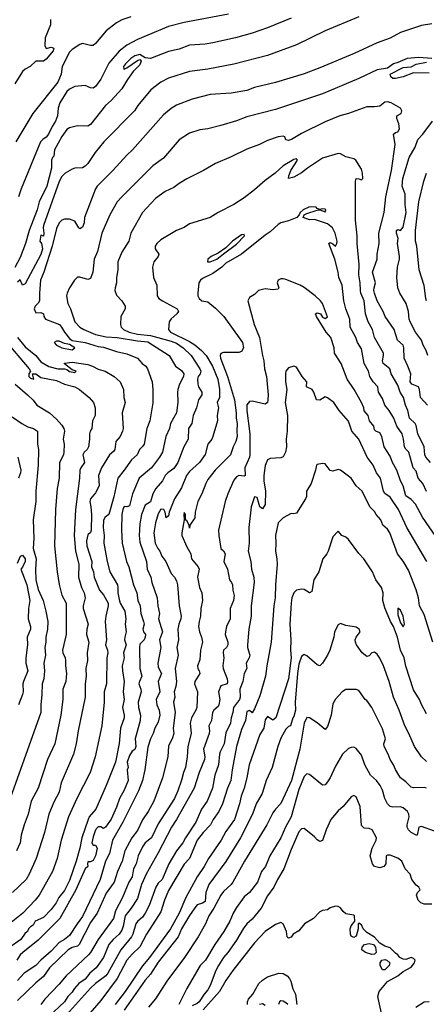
# Model space of a CAD drawing. Header units: metres. Extents: x -46681 to -43747, y -240911 to -237677.
# Tile 481 of 656: x -43965 to -43887, y -239605 to -239416. Entities that reach past the tile are written whole.
import ezdxf

# ---------------------------------------------------------------- set-up
doc = ezdxf.new("R2010")
doc.units = ezdxf.units.M
doc.layers.add('CONTOUR_INDEX', color=1, linetype='Continuous')
doc.layers.add('CONTOUR_INTER', color=3, linetype='Continuous')

msp = doc.modelspace()

# ---------------------------------------------------------------- linework, layer by layer
at = {"layer": 'CONTOUR_INDEX'}
for points, elevation in [([(-43925.14, -239415.02), (-43933.6, -239416.62), (-43936.6, -239417.34), (-43942.6, -239419.88), (-43944.6, -239420.93), (-43946.1, -239422.08), (-43948.1, -239424.42), (-43949.6, -239427.45), (-43950.6, -239428.89), (-43951.1, -239429.18), (-43951.6, -239429.13), (-43952.6, -239428.71), (-43954.6, -239428.89), (-43955.6, -239429.39), (-43956.1, -239429.82), (-43957.48, -239432.02), (-43957.79, -239433.02), (-43957.94, -239434.52), (-43958.29, -239435.52), (-43958.95, -239436.52), (-43959.63, -239438.02), (-43960.1, -239438.58), (-43960.74, -239439.02), (-43961.19, -239439.52), (-43964.86, -239448.52), (-43965.37, -239450.02)], 130), ([(-43886.97, -239490.02), (-43888.3, -239488.52), (-43888.48, -239487.02), (-43888.66, -239486.52), (-43889.95, -239486.02), (-43890.29, -239485.52), (-43890.15, -239484.02), (-43890.68, -239482.52), (-43891.41, -239481.02), (-43891.46, -239479.02), (-43891.6, -239478.52), (-43892.67, -239477.52), (-43893.33, -239475.52), (-43895.04, -239473.02), (-43895.43, -239472.02), (-43896.58, -239470.02), (-43897.1, -239468.52), (-43897.23, -239468.02), (-43897.19, -239467.52), (-43896.94, -239466.52), (-43897.49, -239464.52), (-43896.62, -239462.02), (-43896.57, -239461.02), (-43896.18, -239459.02), (-43896.25, -239457.02), (-43895.22, -239453.02), (-43894.91, -239450.02), (-43893.84, -239445.02), (-43893.17, -239440.02), (-43893.47, -239438.02), (-43893.1, -239437.72), (-43892.6, -239437.55), (-43892.32, -239437.02), (-43892.46, -239436.02), (-43892.82, -239435.02), (-43892.81, -239434.52), (-43891.97, -239434.02), (-43891.86, -239433.52), (-43892.13, -239433.02), (-43893.89, -239432.02), (-43894.6, -239431.82), (-43895.1, -239431.89), (-43896.1, -239432.62), (-43897.1, -239432.8), (-43898.6, -239432.77), (-43902.1, -239434.05), (-43903.73, -239434.52), (-43906.6, -239435.67), (-43911.1, -239437.86), (-43913.03, -239439.02), (-43913.6, -239439.21), (-43914.1, -239439.08), (-43914.31, -239438.52), (-43914.6, -239438.4), (-43915.6, -239438.52), (-43917.6, -239439.24), (-43919.17, -239440.02), (-43921.6, -239440.9), (-43924.6, -239442.36), (-43927.6, -239443.62), (-43929.93, -239445.02), (-43933.1, -239446.61), (-43934.6, -239447.5), (-43935.6, -239448.27), (-43937.25, -239449.02), (-43939.1, -239450.35), (-43941.64, -239453.02), (-43943.83, -239457.02), (-43944.22, -239458.52), (-43945.6, -239460.64), (-43946.32, -239462.52), (-43946.33, -239464.02), (-43946.59, -239465.52), (-43946.61, -239466.52), (-43946.87, -239467.52), (-43946.9, -239468.02), (-43946.6, -239468.93), (-43945.55, -239470.02), (-43944.95, -239471.02), (-43944.94, -239471.52), (-43945.79, -239473.02), (-43945.83, -239474.52), (-43945.69, -239475.02), (-43945.26, -239475.52), (-43944.17, -239476.02), (-43942.6, -239476.4), (-43940.1, -239476.63), (-43936.1, -239477.72), (-43935.1, -239478.15), (-43933.83, -239479.02), (-43932.27, -239480.52), (-43930.6, -239483.06), (-43930.43, -239483.52), (-43930.55, -239484.02), (-43930.95, -239484.52), (-43931.05, -239485.02), (-43930.98, -239486.02), (-43930.84, -239486.52), (-43930.22, -239487.52), (-43930.25, -239488.02), (-43930.84, -239489.02), (-43931.26, -239490.52), (-43931.92, -239492.02), (-43932.14, -239493.52), (-43932.77, -239494.52), (-43932.82, -239496.52), (-43933.67, -239498.02), (-43934.84, -239501.02), (-43935.6, -239502.2), (-43936.77, -239503.02), (-43937.27, -239503.52), (-43937.8, -239504.52), (-43939.06, -239506.02), (-43939.62, -239507.02), (-43940.1, -239508.59), (-43941.1, -239509.19), (-43941.78, -239511.02), (-43942.1, -239512.82), (-43942.23, -239515.02), (-43942.1, -239516.29), (-43940.87, -239520.02), (-43940.7, -239521.52), (-43939.99, -239523.02), (-43939.79, -239524.02), (-43938.8, -239527.02), (-43938.68, -239528.52), (-43938.36, -239530.02), (-43938.55, -239531.02), (-43937.77, -239533.52), (-43938.36, -239535.02), (-43938.1, -239536.52), (-43938.7, -239539.52), (-43938.6, -239540.3), (-43937.98, -239541.52), (-43938.61, -239543.02), (-43938.3, -239545.02), (-43939, -239546.52), (-43938.85, -239547.52), (-43938.39, -239548.52), (-43938.31, -239549.52), (-43938.6, -239550.86), (-43939.27, -239552.02), (-43939.55, -239553.02), (-43940.1, -239554.02), (-43940.6, -239555.65), (-43941.15, -239560.02), (-43941.61, -239562.02), (-43942.39, -239564.02), (-43945.39, -239570.02), (-43947.39, -239573.52), (-43947.97, -239576.02), (-43948.71, -239577.52), (-43949.7, -239581.02), (-43953.1, -239588.14), (-43954.15, -239589.52), (-43955.6, -239591.79), (-43956.6, -239592.57), (-43957.6, -239593.13), (-43959.1, -239594.8), (-43961.11, -239596.52), (-43962.1, -239597.53), (-43964.34, -239599.02), (-43965.6, -239600.4)], 125), ([(-43966.04, -239486.02), (-43963.64, -239488.02), (-43962.6, -239489.05), (-43961.88, -239490.02), (-43959.48, -239491.52), (-43958.1, -239492.69), (-43957.1, -239493.85), (-43956.7, -239494.52), (-43956.58, -239495.02), (-43956.85, -239496.52), (-43956.66, -239497.52), (-43956.67, -239499.02), (-43956.79, -239499.52), (-43957.53, -239501.02), (-43957.58, -239504.02), (-43957.98, -239506.02), (-43958.32, -239510.02), (-43958.47, -239517.02), (-43958.01, -239522.02), (-43957.6, -239524.44), (-43957.1, -239526.47), (-43956.23, -239528.02), (-43956.23, -239534.02), (-43956.97, -239537.02), (-43956.91, -239537.52), (-43956.42, -239538.52), (-43956.35, -239539.02), (-43956.41, -239540.02), (-43956.18, -239541.52), (-43956.3, -239543.02), (-43956.9, -239544.52), (-43956.91, -239546.52), (-43957.29, -239549.52), (-43958.43, -239555.02), (-43959.84, -239558.02), (-43961.65, -239563.52), (-43962.94, -239566.02), (-43963.53, -239568.52), (-43964.34, -239570.52), (-43964.9, -239572.52), (-43965.09, -239574.02), (-43965.79, -239575.52)], 130), ([(-43885.9, -239535.52), (-43887.6, -239530.19), (-43888.49, -239528.52), (-43888.64, -239527.02), (-43889.1, -239525.44), (-43890.6, -239521.71), (-43891.6, -239519.94), (-43892.68, -239518.52), (-43894.14, -239514.52), (-43894.6, -239513.84), (-43895.5, -239513.02), (-43895.88, -239512.02), (-43896.8, -239511.02), (-43897.1, -239510.45), (-43898.03, -239509.52), (-43899.5, -239506.52), (-43900.6, -239505.52), (-43901.6, -239504.05), (-43903.6, -239502.49), (-43904.1, -239502.35), (-43905.1, -239502.69), (-43905.6, -239502.53), (-43906.6, -239501.27), (-43907.1, -239501.22), (-43908.1, -239501.41), (-43908.2, -239501.52), (-43908.41, -239502.52), (-43909.25, -239505.02), (-43910.15, -239506.52), (-43910.14, -239507.52), (-43910.31, -239508.02), (-43912.1, -239510.77), (-43912.6, -239510.87), (-43913.1, -239510.78), (-43914.6, -239511.65), (-43915.6, -239512.61), (-43916.11, -239515.02), (-43916.03, -239516.52), (-43916.12, -239518.02), (-43915.81, -239519.52), (-43915.76, -239520.52), (-43916.1, -239524.52), (-43916.13, -239527.02), (-43916.41, -239528.52), (-43916.91, -239535.52), (-43917.77, -239540.02), (-43918.02, -239542.02), (-43919.1, -239545.82), (-43920.1, -239548.28), (-43920.6, -239549.04), (-43921.1, -239548.58), (-43921.6, -239548.83), (-43921.87, -239550.52), (-43922.6, -239552.27), (-43923.6, -239555.52), (-43924.44, -239560.02), (-43924.68, -239562.02), (-43925.3, -239563.52), (-43926.28, -239566.52), (-43926.99, -239568.02), (-43928.04, -239569.52), (-43928.56, -239570.52), (-43929.98, -239572.02), (-43931.15, -239573.52), (-43932.6, -239577.02), (-43933.6, -239578.09), (-43936.6, -239583.13), (-43937.41, -239585.02), (-43938.1, -239587.24), (-43940.84, -239591.52), (-43942.1, -239593.95), (-43943.6, -239595.35), (-43944.59, -239596.52), (-43946.45, -239600.02), (-43949.6, -239604.24), (-43956.77, -239612.52)], 120), ([(-43886.1, -239585.74), (-43887.6, -239585.74), (-43888.23, -239585.52), (-43888.74, -239585.02), (-43889.08, -239584.02), (-43888.85, -239583.52), (-43888.32, -239583.02), (-43888.61, -239582.52), (-43889.1, -239582.14), (-43889.96, -239581.02), (-43890.24, -239580.02), (-43891.23, -239579.02), (-43891.89, -239577.52), (-43892.6, -239576.92), (-43894.1, -239576.38), (-43894.6, -239576.34), (-43894.88, -239576.52), (-43894.9, -239578.02), (-43895.34, -239578.52), (-43896.1, -239578.78), (-43897.12, -239578.52), (-43897.51, -239578.02), (-43897.93, -239576.52), (-43897.53, -239575.02), (-43896.78, -239573.52), (-43896.72, -239573.02), (-43897.54, -239571.52), (-43898.1, -239571.28), (-43899.1, -239571.16), (-43899.6, -239570.69), (-43899.84, -239567.02), (-43900.6, -239565.19), (-43901.1, -239564.93), (-43901.6, -239565.15), (-43903.1, -239567.02), (-43904.1, -239567.86), (-43905.49, -239569.52), (-43906.38, -239571.52), (-43907.1, -239573.55), (-43907.6, -239573.73), (-43908.1, -239573.44), (-43908.6, -239572.86), (-43910.6, -239571.26), (-43911.1, -239571.31), (-43911.6, -239571.87), (-43913.1, -239575.29), (-43914.53, -239579.02), (-43915.73, -239581.02), (-43916.42, -239582.52), (-43917.6, -239584.15), (-43918.85, -239586.52), (-43920.6, -239588.65), (-43921.6, -239589.56), (-43922.32, -239590.52), (-43923.6, -239592.7), (-43925.22, -239595.02), (-43926.07, -239596.02), (-43927.04, -239597.52), (-43927.55, -239598.52), (-43928.6, -239601.36), (-43929.1, -239602.24), (-43929.79, -239603.02), (-43930.72, -239604.52), (-43931.1, -239604.83), (-43932.1, -239605.26)], 115), ([(-43889.18, -239605.52), (-43887.6, -239604.52), (-43886.6, -239604.43)], 115)]:
    msp.add_lwpolyline(points, dxfattribs=dict(at, elevation=elevation))
at = {"layer": 'CONTOUR_INTER'}
for points, elevation in [([(-43943.85, -239415.52), (-43945.6, -239416.11), (-43946.6, -239416.65), (-43948.6, -239418.16), (-43950.6, -239420.64), (-43951.1, -239420.98), (-43951.6, -239420.98), (-43953.1, -239420.64), (-43953.6, -239420.83), (-43955.1, -239421.77), (-43955.6, -239422.3), (-43956.99, -239425.02), (-43957.23, -239426.52), (-43957.86, -239428.02), (-43962.64, -239434.02), (-43965.88, -239439.52)], 131), ([(-43900.1, -239415.48), (-43906.6, -239418.18), (-43912.1, -239420.86), (-43917.6, -239422.9), (-43924.1, -239424.61), (-43929.1, -239425.52), (-43932.6, -239426), (-43936.6, -239427.25), (-43938.1, -239428.03), (-43939.98, -239429.52), (-43942.5, -239432.52), (-43943.15, -239433.52), (-43949.05, -239439.52), (-43950.71, -239441.52), (-43952.1, -239443.62), (-43952.6, -239444.18), (-43953.1, -239444.48), (-43954.6, -239444.57), (-43955.1, -239444.75), (-43956.43, -239445.52), (-43957.1, -239446.16), (-43957.6, -239447.08), (-43960.58, -239455.52), (-43960.67, -239456.02), (-43960.53, -239457.02), (-43960.6, -239457.62), (-43961.1, -239457.39), (-43961.29, -239458.52), (-43960.97, -239459.02), (-43960.8, -239460.02), (-43961.1, -239461.12), (-43964.1, -239466.75), (-43964.6, -239467), (-43965.1, -239466), (-43965.6, -239466.43)], 128), ([(-43886.1, -239416.82), (-43888.1, -239417.15), (-43892.1, -239418.52), (-43894.1, -239419.6), (-43896.6, -239420.46), (-43901.01, -239422.52), (-43907.6, -239425.29), (-43910.6, -239426.41), (-43916.1, -239428.09), (-43920.1, -239429.04), (-43921.6, -239429.64), (-43924.6, -239430.14), (-43928.6, -239430.39), (-43932.1, -239431.3), (-43935.1, -239432.47), (-43936.1, -239433.07), (-43937.6, -239434.32), (-43943.5, -239441.02), (-43944.6, -239442.02), (-43947.3, -239445.02), (-43950.28, -239448.02), (-43950.62, -239448.52), (-43952.76, -239454.02), (-43952.83, -239455.02), (-43953.1, -239455.89), (-43953.6, -239456.17), (-43953.85, -239456.02), (-43954.6, -239454.73), (-43955.6, -239454.34), (-43956.6, -239454.33), (-43957.1, -239454.5), (-43957.6, -239455.03), (-43958.1, -239456.15), (-43958.96, -239459.52), (-43960.51, -239464.52), (-43961.17, -239466.02), (-43961.4, -239468.52), (-43961.35, -239470.02), (-43961.6, -239470.47), (-43962.2, -239471.02), (-43962.39, -239471.52), (-43962.1, -239472.33), (-43961.1, -239472.21), (-43960.6, -239472.48), (-43960.55, -239473.02), (-43960.19, -239473.52), (-43957.56, -239474.52), (-43957.12, -239475.02), (-43956.59, -239476.02), (-43955.6, -239477.22), (-43955.1, -239477.58), (-43952.6, -239477.99), (-43950.1, -239478.78), (-43949.1, -239478.91), (-43946.6, -239479.74), (-43944.6, -239480.18), (-43942.6, -239480.97), (-43941.69, -239482.02), (-43940.99, -239482.52), (-43940.67, -239483.02), (-43939.77, -239485.52), (-43939.64, -239487.02), (-43939.6, -239489.6), (-43940.23, -239493.02), (-43940.79, -239494.52), (-43941.28, -239497.52), (-43941.6, -239497.98), (-43942.21, -239498.52), (-43942.65, -239499.52), (-43943.73, -239500.52), (-43945.1, -239502.52), (-43946.33, -239504.02), (-43947.1, -239507.61), (-43948.1, -239511.02), (-43948.8, -239511.52), (-43949.1, -239512.09), (-43949.17, -239513.52), (-43948.99, -239515.02), (-43949, -239516.52), (-43948.4, -239520.02), (-43947.89, -239522.02), (-43946.41, -239524.52), (-43946.32, -239525.02), (-43946.37, -239526.02), (-43946.1, -239527.3), (-43945.87, -239528.02), (-43944.97, -239529.52), (-43944.8, -239531.02), (-43944.96, -239532.02), (-43944.73, -239533.52), (-43945.03, -239534.52), (-43945.06, -239535.02), (-43944.76, -239536.02), (-43945.23, -239537.52), (-43945.15, -239538.52), (-43945.5, -239540.02), (-43945.47, -239541.02), (-43945.13, -239543.02), (-43945.32, -239545.02), (-43945.13, -239546.52), (-43945.47, -239548.02), (-43945.11, -239549.52), (-43945.13, -239550.02), (-43945.83, -239552.02), (-43946.1, -239554.91), (-43946.77, -239558.52), (-43948.58, -239563.02), (-43950.59, -239567.52), (-43951.85, -239569.02), (-43952.05, -239569.52), (-43953.26, -239573.02), (-43953.6, -239575), (-43954.31, -239577.52), (-43955.6, -239581.22), (-43956.6, -239583.12), (-43957.68, -239584.52), (-43958.2, -239585.52), (-43959.1, -239586.81), (-43960.6, -239588.34), (-43962.22, -239589.02), (-43962.6, -239589.82), (-43963.1, -239590.11), (-43963.48, -239590.52), (-43963.64, -239591.02), (-43964.1, -239591.36), (-43964.98, -239592.52), (-43968.6, -239595.09)], 127), ([(-43913.1, -239415.78), (-43917.6, -239417.59), (-43920.6, -239418.61), (-43923.74, -239419.52), (-43928.11, -239420.52), (-43929.6, -239420.73), (-43932.6, -239420.91), (-43934.6, -239421.72), (-43936.6, -239422.13), (-43940.1, -239423.48), (-43941.1, -239423.37), (-43942.1, -239422.73), (-43943.1, -239422.98), (-43943.86, -239423.52), (-43944.86, -239424.52), (-43945.24, -239425.02), (-43945.19, -239425.52), (-43945.1, -239425.57), (-43944.6, -239425.28), (-43942.6, -239423.88), (-43942.1, -239423.71), (-43941.88, -239424.02), (-43942.1, -239424.74), (-43943.37, -239426.02), (-43944.48, -239427.52), (-43945.6, -239429.32), (-43947.6, -239431.55), (-43948.7, -239432.52), (-43951.6, -239436.16), (-43952.1, -239436.49), (-43954.1, -239436.43), (-43955.6, -239436.83), (-43956.1, -239437.1), (-43957.1, -239438.44), (-43958.47, -239441.02), (-43958.6, -239442.21), (-43958.87, -239442.52), (-43959.06, -239443.02), (-43959.06, -239444.52), (-43959.94, -239448.02), (-43961.41, -239451.02), (-43961.82, -239452.52), (-43963.34, -239456.52), (-43964.07, -239459.02), (-43965.1, -239461.7), (-43966.1, -239463.63)], 129), ([(-43959.25, -239416.02), (-43959.28, -239417.02), (-43960.26, -239419.52), (-43960.36, -239421.02), (-43960.1, -239421.56), (-43959.1, -239421.34), (-43958.62, -239421.52), (-43958.73, -239422.02), (-43960.1, -239423.63), (-43960.6, -239423.98), (-43962.1, -239424.04), (-43963.14, -239425.02), (-43964.1, -239425.54), (-43964.6, -239425.97), (-43966.1, -239428.39)], 132), ([(-43886.1, -239423.49), (-43888.6, -239423.33), (-43890.87, -239423.52), (-43892.6, -239424.28), (-43893.47, -239424.52), (-43894.6, -239425.38), (-43896.6, -239425.67), (-43900.1, -239427.32), (-43907.1, -239430.3), (-43916.1, -239433.28), (-43921.6, -239434.72), (-43923.6, -239435.48), (-43926.6, -239436.36), (-43929.1, -239436.98), (-43930.6, -239437.19), (-43932.6, -239437.84), (-43934.6, -239439.1), (-43937.6, -239442.63), (-43939.6, -239444.07), (-43945.59, -239450.02), (-43946.44, -239451.02), (-43947.89, -239453.52), (-43949.42, -239457.02), (-43950.27, -239460.52), (-43950.89, -239462.02), (-43951.14, -239464.52), (-43951.6, -239465.74), (-43952.1, -239465.9), (-43953.6, -239465.44), (-43954.1, -239465.47), (-43954.65, -239466.02), (-43955.6, -239467.52), (-43956.09, -239468.52), (-43956.18, -239469.02), (-43955.96, -239470.52), (-43955.42, -239471.52), (-43954.61, -239474.02), (-43953.61, -239475.02), (-43952.88, -239475.52), (-43950.6, -239476.47), (-43948.6, -239476.88), (-43946.5, -239477.02), (-43942.6, -239477.66), (-43940.6, -239477.84), (-43936.47, -239480.52), (-43935.26, -239482.52), (-43934.1, -239483.38), (-43933.67, -239484.02), (-43933.73, -239484.52), (-43934.51, -239486.02), (-43934.83, -239487.02), (-43934.92, -239487.52), (-43934.81, -239489.52), (-43935.11, -239491.52), (-43936.26, -239493.52), (-43936.41, -239494.52), (-43937.12, -239496.02), (-43937.8, -239499.02), (-43938.36, -239500.02), (-43939.9, -239502.02), (-43942.23, -239504.02), (-43943.54, -239507.02), (-43944.1, -239509.34), (-43944.6, -239509.55), (-43945.1, -239509.47), (-43945.36, -239510.02), (-43945.59, -239511.02), (-43945.66, -239514.02), (-43945.51, -239516.52), (-43944.69, -239520.02), (-43944.26, -239521.02), (-43943.31, -239524.52), (-43942.67, -239526.02), (-43942.49, -239527.52), (-43942.08, -239528.52), (-43941.93, -239530.02), (-43941.4, -239531.52), (-43941.32, -239532.02), (-43941.55, -239533.02), (-43941.4, -239533.52), (-43941.06, -239534.02), (-43941.1, -239534.56), (-43941.32, -239535.02), (-43942.1, -239535.89), (-43942.21, -239536.52), (-43942.11, -239540.52), (-43941.71, -239542.02), (-43942.21, -239543.02), (-43942.33, -239543.52), (-43941.95, -239544.52), (-43941.88, -239545.02), (-43942.42, -239547.02), (-43942.39, -239548.02), (-43942.02, -239549.52), (-43942.07, -239550.52), (-43943.03, -239554.02), (-43942.88, -239555.52), (-43943.1, -239556.09), (-43943.6, -239556.41), (-43944.1, -239557.24), (-43944.55, -239558.52), (-43944.35, -239559.52), (-43944.54, -239560.02), (-43944.35, -239562.02), (-43945.1, -239563.89), (-43946.05, -239565.52), (-43946.6, -239567.13), (-43947.6, -239569.45), (-43948.73, -239571.02), (-43949.1, -239571.24), (-43949.6, -239570.96), (-43950.1, -239570.91), (-43950.62, -239571.52), (-43951.1, -239572.82), (-43951.36, -239574.02), (-43951.1, -239574.47), (-43950.6, -239574.42), (-43950.33, -239575.02), (-43950.6, -239576.49), (-43951.1, -239577.39), (-43951.6, -239577.65), (-43952.1, -239577.66), (-43952.19, -239578.02), (-43952.11, -239578.52), (-43952.6, -239579.01), (-43954.39, -239583.02), (-43957.47, -239588.52), (-43961.6, -239592.71), (-43964.59, -239595.02), (-43965.1, -239595.52), (-43965.73, -239596.52)], 126), ([(-43886.6, -239426.34), (-43889.6, -239426.22), (-43891.6, -239427), (-43893.1, -239427.36), (-43893.6, -239427.35), (-43893.98, -239427.02), (-43894.08, -239426.52), (-43891.6, -239425.25), (-43890.1, -239425.12), (-43889.1, -239424.59), (-43887.1, -239424.18)], 126), ([(-43886.88, -239480.52), (-43887.18, -239479.52), (-43887.79, -239478.52), (-43888.11, -239477.52), (-43889.24, -239476.02), (-43890.26, -239474.02), (-43890.43, -239473.52), (-43890.6, -239472.02), (-43891, -239470.52), (-43892.27, -239468.52), (-43892.64, -239467.52), (-43892.84, -239465.52), (-43892.71, -239463.52), (-43892.33, -239462.02), (-43892.33, -239461.52), (-43892.72, -239459.02), (-43892.59, -239458.02), (-43892.89, -239457.02), (-43892.89, -239456.52), (-43892.6, -239456.34), (-43892.1, -239456.48), (-43891.6, -239455.88), (-43891.06, -239453.02), (-43891.24, -239451.52), (-43891.22, -239449.52), (-43891.77, -239448.02), (-43891.66, -239446.52), (-43890.47, -239442.52), (-43889.28, -239440.52), (-43888.78, -239439.02), (-43887.81, -239438.02), (-43885.95, -239435.52)], 126), ([(-43886.39, -239501.02), (-43887.24, -239500.02), (-43887.44, -239499.52), (-43887.55, -239498.02), (-43888.79, -239495.52), (-43889.1, -239493.92), (-43889.28, -239493.52), (-43890.4, -239492.52), (-43890.72, -239491.02), (-43891.19, -239490.02), (-43891.57, -239488.52), (-43892.2, -239487.52), (-43892.6, -239486.17), (-43893.91, -239484.02), (-43894.19, -239483.02), (-43895.42, -239482.02), (-43895.6, -239481.52), (-43895.37, -239480.52), (-43895.4, -239480.02), (-43897.08, -239477.02), (-43897.52, -239475.52), (-43898.3, -239474.02), (-43898.85, -239472.52), (-43899.07, -239470.02), (-43899.73, -239468.52), (-43899.81, -239468.02), (-43899.86, -239466.52), (-43900.08, -239465.02), (-43900.07, -239463.02), (-43900.46, -239459.02), (-43900.45, -239457.52), (-43900.76, -239454.52), (-43900.72, -239447.02), (-43900.6, -239446.55), (-43900.1, -239446.56), (-43899.6, -239446.81), (-43899.37, -239446.52), (-43899.42, -239445.52), (-43899.6, -239444.76), (-43900.7, -239443.02), (-43901.1, -239442.76), (-43902.6, -239442.37), (-43903.6, -239441.79), (-43904.1, -239441.72), (-43907.1, -239442.64), (-43909.99, -239444.52), (-43911.1, -239445.46), (-43912.6, -239446.26), (-43913.6, -239446.55), (-43913.55, -239446.02), (-43913.16, -239445.02), (-43911.87, -239443.02), (-43912.1, -239442.75), (-43912.6, -239442.9), (-43914.6, -239444.08), (-43916.17, -239445.52), (-43918.1, -239446.94), (-43920.1, -239448.71), (-43922.1, -239450.22), (-43924.1, -239451.53), (-43927.09, -239453.02), (-43928.6, -239454.02), (-43932.6, -239455.25), (-43933.6, -239455.91), (-43935.1, -239456.48), (-43938.1, -239458.29), (-43938.87, -239459.02), (-43939.18, -239459.52), (-43939.16, -239460.02), (-43938.47, -239461.02), (-43938.59, -239461.52), (-43939.44, -239462.52), (-43939.72, -239463.52), (-43939.48, -239465.52), (-43938.86, -239467.02), (-43938.79, -239469.02), (-43938.49, -239469.52), (-43937.78, -239470.02), (-43934.94, -239471.52), (-43934.69, -239472.02), (-43935, -239472.52), (-43936.1, -239473.43), (-43936.5, -239474.02), (-43936.6, -239475.52), (-43936.21, -239476.02), (-43932.6, -239477.81), (-43931.6, -239478.43), (-43930.28, -239479.52), (-43929.37, -239480.52), (-43928.18, -239482.52), (-43927.13, -239485.02), (-43926.86, -239487.02), (-43926.87, -239488.52), (-43927.26, -239489.52), (-43927.03, -239490.52), (-43927.3, -239492.02), (-43927.23, -239493.02), (-43928.11, -239496.02), (-43928.32, -239496.52), (-43929.07, -239497.52), (-43929.6, -239499.47), (-43930.7, -239501.02), (-43932.6, -239502.76), (-43933.17, -239503.52), (-43934.1, -239505.85), (-43935.45, -239508.02), (-43936.48, -239510.52), (-43936.6, -239511.27), (-43937.1, -239511.66), (-43937.28, -239510.52), (-43937.54, -239510.02), (-43938.1, -239509.96), (-43938.6, -239510.89), (-43939.1, -239512.59), (-43939.41, -239514.52), (-43939.16, -239516.52), (-43938.68, -239517.52), (-43938.3, -239518.02), (-43937.89, -239519.02), (-43937.16, -239520.02), (-43936.1, -239522.31), (-43935.49, -239523.02), (-43935.1, -239523.75), (-43934.87, -239524.52), (-43934.56, -239528.52), (-43934.21, -239530.52), (-43934.24, -239531.02), (-43934.63, -239532.02), (-43934.82, -239533.02), (-43934.71, -239535.02), (-43935.04, -239536.52), (-43934.76, -239538.02), (-43935.33, -239540.52), (-43935.1, -239543.02), (-43935.21, -239544.02), (-43935.52, -239545.02), (-43935.42, -239546.02), (-43935.66, -239547.02), (-43935.36, -239549.02), (-43935.74, -239552.02), (-43935.63, -239553.02), (-43935.93, -239554.02), (-43936.6, -239555.39), (-43936.78, -239557.52), (-43937.77, -239561.52), (-43939.44, -239566.02), (-43940.54, -239568.02), (-43941.6, -239569.62), (-43942.6, -239571.62), (-43943.67, -239573.02), (-43945, -239575.52), (-43945.5, -239577.52), (-43946.42, -239579.52), (-43947.03, -239581.52), (-43948.6, -239583.63), (-43950.33, -239587.52), (-43951.6, -239589.27), (-43953.75, -239593.52), (-43954.1, -239593.8), (-43955.1, -239594.08), (-43955.84, -239594.52), (-43959.44, -239598.02), (-43960.6, -239599.66), (-43962.1, -239600.86), (-43965.6, -239604.25)], 124), ([(-43887.1, -239470.02), (-43887.24, -239469.52), (-43887.6, -239467.08), (-43888.53, -239464.02), (-43888.99, -239459.52), (-43889.21, -239458.52), (-43889.24, -239456.52), (-43888.63, -239451.02), (-43887.63, -239447.02), (-43887.13, -239445.52)], 127), ([(-43887.1, -239506.57), (-43887.85, -239505.02), (-43888.74, -239504.02), (-43889.1, -239502.71), (-43889.7, -239502.02), (-43890.55, -239499.02), (-43891.1, -239498.49), (-43891.37, -239498.02), (-43891.52, -239496.52), (-43891.82, -239495.52), (-43892.84, -239494.02), (-43893.37, -239492.52), (-43894.29, -239491.02), (-43895.11, -239490.02), (-43895.6, -239488.76), (-43896.33, -239487.52), (-43896.49, -239486.52), (-43897.39, -239485.52), (-43898, -239484.52), (-43898.26, -239483.52), (-43899.09, -239482.02), (-43899.6, -239479.23), (-43900.38, -239478.02), (-43900.68, -239477.02), (-43901.75, -239475.02), (-43901.82, -239473.52), (-43902.61, -239471.52), (-43902.97, -239470.02), (-43903.29, -239467.02), (-43903.93, -239465.52), (-43904.06, -239464.52), (-43904.73, -239462.02), (-43905.85, -239459.02), (-43905.6, -239458.82), (-43905.1, -239459.03), (-43904.6, -239459.48), (-43904.32, -239459.02), (-43904.29, -239458.52), (-43904.62, -239457.02), (-43905.18, -239456.02), (-43906.1, -239455.24), (-43908.6, -239454.37), (-43909.6, -239454.44), (-43910.8, -239454.02), (-43910.57, -239453.52), (-43910.1, -239453.25), (-43908.1, -239452.57), (-43907.6, -239452.54), (-43906.6, -239452.89), (-43906.45, -239452.52), (-43906.6, -239452.41), (-43907.1, -239452.35), (-43907.6, -239452.47), (-43908.1, -239452.27), (-43908.3, -239452.02), (-43909.1, -239451.94), (-43909.72, -239452.02), (-43910.78, -239452.52), (-43911.34, -239453.02), (-43911.55, -239453.52), (-43912, -239454.02), (-43913.6, -239454.65), (-43915.1, -239455.05), (-43915.6, -239455.38), (-43917.1, -239456.77), (-43918.1, -239457.43), (-43922.6, -239461.04), (-43925.6, -239462.78), (-43926.39, -239463.52), (-43928.1, -239464.73), (-43930.1, -239465.72), (-43930.51, -239466.02), (-43930.82, -239466.52), (-43931.02, -239468.52), (-43930.99, -239469.02), (-43930.77, -239469.52), (-43930.2, -239470.02), (-43929.1, -239470.19), (-43927.6, -239471.41), (-43926, -239473.02), (-43922.76, -239477.52), (-43922.45, -239478.02), (-43922.26, -239479.02), (-43922.6, -239479.71), (-43923.1, -239479.91), (-43926.1, -239479.91), (-43926.6, -239480.12), (-43926.72, -239480.52), (-43926.64, -239481.02), (-43925.29, -239484.52), (-43923.99, -239489.02), (-43923.63, -239491.52), (-43923.64, -239492.52), (-43923.43, -239493.52), (-43923.53, -239495.02), (-43923.47, -239496.02), (-43923.69, -239497.02), (-43924.2, -239498.02), (-43924.74, -239499.52), (-43927.69, -239502.52), (-43929.1, -239504.31), (-43929.49, -239505.02), (-43930.26, -239507.02), (-43931.02, -239508.52), (-43931.48, -239510.52), (-43931.6, -239511.61), (-43932.55, -239513.02), (-43932.6, -239513.63), (-43932.64, -239513.02), (-43933.1, -239512.2), (-43933.37, -239512.02), (-43933.35, -239511.02), (-43933.6, -239510.62), (-43933.67, -239511.02), (-43933.62, -239512.02), (-43934.08, -239514.52), (-43934.05, -239515.02), (-43933.1, -239517.2), (-43932.35, -239518.52), (-43932.22, -239519.52), (-43930.93, -239521.02), (-43930.75, -239521.52), (-43931.08, -239523.02), (-43930.7, -239525.02), (-43930.22, -239526.02), (-43930.11, -239527.52), (-43930.44, -239529.02), (-43930.47, -239530.52), (-43930.76, -239531.52), (-43930.87, -239532.52), (-43930.67, -239533.52), (-43930.28, -239534.52), (-43930.13, -239535.52), (-43930.51, -239537.02), (-43930.6, -239538.88), (-43931.06, -239540.02), (-43931, -239540.52), (-43930.71, -239541.02), (-43930.6, -239541.52), (-43931.58, -239543.02), (-43931.62, -239543.52), (-43931.03, -239545.02), (-43931.2, -239548.02), (-43931.36, -239548.52), (-43932.19, -239550.02), (-43932.45, -239551.02), (-43932.27, -239553.02), (-43932.9, -239555.52), (-43933.03, -239557.52), (-43933.34, -239559.52), (-43933.76, -239560.52), (-43934.1, -239561.98), (-43934.8, -239564.02), (-43935.47, -239565.52), (-43938.6, -239570.36), (-43939.9, -239573.02), (-43941.1, -239574.03), (-43941.6, -239574.75), (-43942.46, -239576.52), (-43942.82, -239578.02), (-43943.31, -239579.02), (-43943.61, -239580.52), (-43944.25, -239581.52), (-43945.43, -239584.52), (-43946.78, -239587.02), (-43947.19, -239588.52), (-43950.11, -239592.52), (-43951.56, -239595.02), (-43951.94, -239595.52), (-43956.25, -239599.52), (-43957.6, -239601.15), (-43960.34, -239604.02), (-43961.14, -239605.02)], 123), ([(-43922.6, -239457.32), (-43924.37, -239458.52), (-43925.6, -239459.81), (-43927.1, -239460.87), (-43928.45, -239461.52), (-43929.09, -239462.02), (-43929.13, -239462.52), (-43928.6, -239462.49), (-43927.34, -239462.02), (-43926.1, -239460.95), (-43923.6, -239459.14), (-43922.04, -239457.52), (-43922.1, -239457.26), (-43922.6, -239457.32)], 123), ([(-43884.75, -239516.02), (-43887.89, -239511.52), (-43889.27, -239509.02), (-43890.1, -239508.13), (-43891.1, -239507.43), (-43891.63, -239505.52), (-43892.14, -239504.52), (-43892.84, -239502.52), (-43893.63, -239501.02), (-43894.1, -239499.79), (-43895.22, -239498.02), (-43895.69, -239496.02), (-43896.1, -239495.36), (-43896.84, -239495.02), (-43897.1, -239494.74), (-43897.22, -239494.02), (-43898.07, -239493.02), (-43898.34, -239492.02), (-43899.1, -239491.12), (-43899.17, -239490.52), (-43899.58, -239489.52), (-43901, -239487.02), (-43902.37, -239485.02), (-43903.47, -239482.02), (-43904.8, -239480.02), (-43904.86, -239479.02), (-43905.51, -239477.02), (-43906.36, -239476.02), (-43908.26, -239473.02), (-43908.4, -239472.52), (-43908.1, -239472.33), (-43907.49, -239472.52), (-43907.1, -239473.12), (-43906.6, -239473.42), (-43906.1, -239473.04), (-43907.11, -239470.52), (-43907.44, -239470.02), (-43908.51, -239469.02), (-43910.6, -239467.46), (-43911.34, -239467.02), (-43914.1, -239465.9), (-43914.6, -239465.75), (-43915.1, -239465.76), (-43915.56, -239466.02), (-43915.8, -239466.52), (-43915.43, -239467.52), (-43915.6, -239467.79), (-43916.6, -239467.88), (-43918.1, -239467.7), (-43919.33, -239468.02), (-43920.1, -239468.79), (-43921.1, -239469.35), (-43921.38, -239470.02), (-43920.17, -239474.52), (-43919.19, -239477.02), (-43918.62, -239480.52), (-43918.34, -239481.52), (-43918.21, -239483.02), (-43917.84, -239484.52), (-43917.51, -239488.02), (-43917.54, -239489.02), (-43917.65, -239489.52), (-43918.1, -239489.84), (-43920.6, -239489.27), (-43921.1, -239489.34), (-43921.6, -239489.94), (-43921.62, -239491.02), (-43921.01, -239495.52), (-43920.99, -239499.52), (-43921.09, -239500.02), (-43921.95, -239502.02), (-43921.89, -239503.52), (-43922.1, -239503.65), (-43923.1, -239503.53), (-43923.6, -239503.76), (-43924.1, -239504.39), (-43925.26, -239507.02), (-43925.78, -239508.52), (-43927, -239514.02), (-43926.99, -239515.02), (-43926.6, -239517.52), (-43926.1, -239518), (-43925.78, -239518.52), (-43926.02, -239520.02), (-43925.3, -239521.52), (-43924.93, -239523.52), (-43924.52, -239524.02), (-43924.34, -239524.52), (-43924.29, -239525.52), (-43924, -239526.52), (-43924.13, -239527.52), (-43924.77, -239529.02), (-43924.8, -239531.02), (-43925.47, -239532.52), (-43925.7, -239533.52), (-43925.74, -239534.02), (-43925.26, -239535.52), (-43925.23, -239536.02), (-43925.51, -239536.52), (-43926.07, -239537.02), (-43926.12, -239537.52), (-43926.02, -239538.52), (-43926.22, -239540.02), (-43926.16, -239540.52), (-43925.35, -239542.52), (-43925.29, -239543.02), (-43925.37, -239543.52), (-43926.6, -239543.85), (-43927.04, -239545.02), (-43926.78, -239546.52), (-43926.95, -239547.52), (-43927.1, -239547.82), (-43927.95, -239548.52), (-43928.17, -239549.02), (-43928.39, -239550.52), (-43928.88, -239551.52), (-43928.77, -239552.52), (-43928.84, -239553.02), (-43929.93, -239556.02), (-43929.68, -239557.52), (-43929.73, -239558.02), (-43930.72, -239560.52), (-43931.72, -239563.52), (-43935.07, -239569.52), (-43936.06, -239571.02), (-43938.6, -239575.9), (-43940.93, -239580.02), (-43941.82, -239582.02), (-43942.6, -239584.7), (-43943.76, -239586.52), (-43944.92, -239588.02), (-43945.31, -239590.02), (-43945.6, -239590.74), (-43946.1, -239591.53), (-43947.22, -239592.52), (-43948.05, -239593.52), (-43949.06, -239596.02), (-43950.51, -239598.02), (-43951.69, -239599.02), (-43952.6, -239600.15), (-43953.81, -239601.02), (-43954.72, -239602.02), (-43955.1, -239602.67), (-43955.95, -239603.52), (-43956.58, -239604.52), (-43959.6, -239607.33)], 122), ([(-43968.02, -239477.52), (-43963.34, -239483.02), (-43963.07, -239483.52), (-43963.39, -239484.02), (-43963.43, -239484.52), (-43963.1, -239484.82), (-43962.47, -239485.02), (-43962.72, -239484.02), (-43962.1, -239483.99), (-43961.1, -239484.73), (-43958.1, -239485.26), (-43956.6, -239486.02), (-43954.59, -239486.52), (-43953.7, -239487.02), (-43951.86, -239488.52), (-43950.98, -239489.52), (-43950.66, -239490.52), (-43950.66, -239492.02), (-43951.21, -239493.02), (-43951.35, -239494.52), (-43951.67, -239495.02), (-43951.79, -239495.52), (-43951.77, -239496.52), (-43951.95, -239498.02), (-43952.21, -239498.52), (-43952.78, -239499.02), (-43953.07, -239499.52), (-43952.73, -239501.02), (-43953.43, -239502.02), (-43953.62, -239502.52), (-43953.69, -239504.02), (-43954.44, -239510.02), (-43954.69, -239515.02), (-43954.47, -239518.02), (-43953.85, -239520.52), (-43953.87, -239523.02), (-43953.29, -239525.02), (-43952.83, -239526.02), (-43952.61, -239527.02), (-43952.99, -239528.52), (-43952.97, -239529.02), (-43952.04, -239532.02), (-43952.28, -239533.02), (-43952.34, -239534.02), (-43951.92, -239535.52), (-43952.2, -239537.52), (-43952.13, -239539.02), (-43952.51, -239540.52), (-43952.39, -239542.02), (-43952.62, -239543.52), (-43952.64, -239546.02), (-43953.96, -239552.52), (-43954.31, -239555.02), (-43954.84, -239557.02), (-43957.18, -239562.52), (-43957.6, -239564.3), (-43958.6, -239566.22), (-43959.6, -239568.52), (-43960.41, -239572.02), (-43962.03, -239577.02), (-43963.33, -239580.02), (-43963.92, -239581.02), (-43966.56, -239583.52)], 129), ([(-43965.6, -239477.03), (-43964.1, -239478.83), (-43962.1, -239480.5), (-43961.1, -239481.69), (-43959.6, -239482.57), (-43957.82, -239483.02), (-43956.6, -239483.05), (-43956.1, -239483.17), (-43955.6, -239483.53), (-43954.6, -239483.73), (-43954.36, -239483.52), (-43955.1, -239483.22), (-43956.6, -239482.09), (-43956.6, -239481.96), (-43955.1, -239481.79), (-43952.1, -239482.23), (-43951.17, -239482.52), (-43950.1, -239483.09), (-43948.74, -239483.52), (-43947.02, -239484.52), (-43945.88, -239485.52), (-43945.24, -239487.02), (-43945.2, -239488.52), (-43944.95, -239489.52), (-43945.5, -239491.52), (-43945.33, -239494.52), (-43945.44, -239495.02), (-43945.89, -239496.02), (-43946.71, -239497.02), (-43946.91, -239498.52), (-43947.1, -239498.82), (-43947.93, -239499.52), (-43949.47, -239502.02), (-43950.03, -239503.52), (-43949.9, -239505.52), (-43950.6, -239506.82), (-43951.6, -239508.02), (-43951.71, -239508.52), (-43951.49, -239509.52), (-43951.38, -239511.02), (-43951.47, -239514.02), (-43951.6, -239514.43), (-43952.1, -239514.93), (-43952.37, -239516.02), (-43952.28, -239517.02), (-43951.32, -239520.02), (-43951.38, -239521.02), (-43951.03, -239522.02), (-43950.86, -239523.02), (-43949.84, -239525.52), (-43949.1, -239526.44), (-43948.2, -239528.02), (-43948.18, -239528.52), (-43948.67, -239530.52), (-43948.78, -239531.52), (-43948.52, -239535.02), (-43948.69, -239536.02), (-43948.32, -239537.02), (-43948.27, -239537.52), (-43948.45, -239538.52), (-43948.51, -239543.52), (-43948.97, -239545.02), (-43948.98, -239547.02), (-43949.4, -239551.52), (-43950.67, -239557.52), (-43951.65, -239560.52), (-43954.2, -239565.52), (-43955.78, -239569.02), (-43957.21, -239573.52), (-43957.99, -239577.02), (-43958.9, -239579.52), (-43961.41, -239584.02), (-43962.2, -239585.02), (-43964.57, -239587.52), (-43967.1, -239589.57)], 128), ([(-43958.1, -239477.75), (-43958.55, -239478.02), (-43958.09, -239478.52), (-43957.06, -239479.02), (-43955.1, -239479.39), (-43954.61, -239479.02), (-43955.6, -239478.35), (-43956.6, -239478.17), (-43957.6, -239477.76), (-43958.1, -239477.75)], 127), ([(-43887.07, -239520.02), (-43890.88, -239513.52), (-43892.52, -239510.02), (-43894.1, -239507.67), (-43895.1, -239506.94), (-43895.37, -239506.52), (-43895.98, -239504.02), (-43896.75, -239503.02), (-43897.37, -239501.52), (-43898.5, -239500.02), (-43900.13, -239496.52), (-43901.43, -239495.02), (-43902.1, -239493.07), (-43903.91, -239491.02), (-43904.91, -239489.52), (-43906.1, -239488.6), (-43906.6, -239488.39), (-43907.6, -239489.08), (-43908.21, -239489.02), (-43908.75, -239487.52), (-43909.07, -239487.02), (-43910.18, -239486.52), (-43910.1, -239485.52), (-43910.99, -239484.52), (-43912.1, -239482.7), (-43912.6, -239482.54), (-43913.6, -239482.85), (-43914.09, -239483.52), (-43914.19, -239484.02), (-43914.21, -239485.52), (-43913.94, -239487.02), (-43914.25, -239489.52), (-43913.81, -239492.02), (-43913.85, -239495.02), (-43914.06, -239496.52), (-43913.98, -239498.02), (-43914.16, -239499.02), (-43914.6, -239499.91), (-43915.1, -239500.14), (-43917.1, -239500.27), (-43917.66, -239500.52), (-43918.1, -239501.59), (-43918.34, -239503.52), (-43918.33, -239504.52), (-43918.01, -239506.52), (-43918.1, -239509.08), (-43918.6, -239509.91), (-43919.1, -239509.55), (-43919.6, -239507.73), (-43920.1, -239507.61), (-43920.74, -239509.52), (-43921.2, -239513.52), (-43921.13, -239516.52), (-43921.35, -239518.02), (-43920.84, -239520.02), (-43920.7, -239521.52), (-43920.24, -239523.02), (-43920.19, -239524.02), (-43920.78, -239528.52), (-43920.76, -239530.52), (-43921.19, -239533.02), (-43921.47, -239536.02), (-43921.46, -239536.52), (-43921.05, -239538.02), (-43921.18, -239538.52), (-43921.7, -239539.52), (-43921.6, -239540.52), (-43922.08, -239541.52), (-43922.34, -239543.02), (-43922.94, -239544.52), (-43922.89, -239546.02), (-43923.03, -239546.52), (-43924.16, -239548.02), (-43924.26, -239549.02), (-43924.57, -239550.02), (-43924.7, -239551.02), (-43925.6, -239552.88), (-43925.97, -239555.02), (-43926.72, -239556.52), (-43926.84, -239557.02), (-43927.02, -239559.02), (-43927.75, -239561.02), (-43928.15, -239563.52), (-43929.23, -239566.02), (-43930.29, -239567.52), (-43931.37, -239570.02), (-43933.38, -239573.02), (-43933.9, -239574.02), (-43935.09, -239575.52), (-43936.58, -239578.02), (-43937.85, -239581.02), (-43938.6, -239581.74), (-43939.03, -239582.52), (-43940.36, -239586.02), (-43941.08, -239587.52), (-43941.6, -239588.26), (-43942.6, -239589.11), (-43942.89, -239589.52), (-43943.44, -239591.52), (-43943.69, -239592.02), (-43945.78, -239594.52), (-43948.28, -239599.02), (-43948.63, -239599.52), (-43950.6, -239600.99), (-43951.6, -239601.89), (-43956.17, -239607.02)], 121), ([(-43966.6, -239492.25), (-43964.76, -239493.52), (-43963.6, -239494.15), (-43962.49, -239494.52), (-43961.74, -239495.02), (-43961.73, -239497.52), (-43961.55, -239498.52), (-43961.61, -239501.52), (-43962.08, -239506.52), (-43962.06, -239508.52), (-43962.58, -239512.02), (-43962.43, -239515.52), (-43962.57, -239517.52), (-43962.01, -239519.52), (-43962.14, -239521.52), (-43962.05, -239523.52), (-43961.6, -239525.42), (-43960.65, -239527.52), (-43960.13, -239529.52), (-43959.79, -239531.52), (-43959.86, -239533.02), (-43960.17, -239534.52), (-43960.18, -239535.52), (-43960.37, -239536.52), (-43960.19, -239538.02), (-43960.51, -239539.52), (-43960.42, -239541.02), (-43960.55, -239542.52), (-43960.87, -239543.52), (-43960.89, -239545.52), (-43961.12, -239547.52), (-43961.14, -239549.02), (-43967.86, -239568.02)], 131), ([(-43965.55, -239500.02), (-43964.97, -239502.52), (-43965, -239503.02), (-43965.37, -239504.02)], 132), ([(-43887.1, -239549.28), (-43888.1, -239547.46), (-43888.48, -239546.52), (-43889.6, -239544.64), (-43891.1, -239540.08), (-43891.43, -239538.52), (-43892.1, -239537.02), (-43892.67, -239534.52), (-43893.45, -239532.52), (-43894.02, -239531.52), (-43895.1, -239528.92), (-43895.52, -239527.52), (-43895.47, -239526.02), (-43895.74, -239525.02), (-43896.84, -239523.52), (-43897.48, -239522.02), (-43899.16, -239519.52), (-43900.1, -239518.51), (-43902.1, -239515.81), (-43902.6, -239515.37), (-43903.4, -239515.02), (-43904.1, -239514.18), (-43905.1, -239515.31), (-43906.01, -239518.02), (-43906.24, -239518.52), (-43907.01, -239519.52), (-43907.8, -239522.02), (-43908.73, -239523.52), (-43909.1, -239525.75), (-43909.6, -239526.01), (-43910.6, -239525.42), (-43911.1, -239525.35), (-43912.1, -239525.53), (-43912.6, -239526.05), (-43912.94, -239527.02), (-43913.12, -239528.02), (-43913.33, -239532.02), (-43913.13, -239535.02), (-43913.21, -239537.02), (-43913.12, -239538.52), (-43913.58, -239542.52), (-43916.06, -239550.02), (-43916.6, -239550.44), (-43917.6, -239549.79), (-43918.1, -239550.41), (-43918.33, -239552.02), (-43919.1, -239553.22), (-43921.17, -239559.02), (-43921.59, -239561.52), (-43922.1, -239563.5), (-43922.66, -239565.02), (-43922.98, -239566.52), (-43923.94, -239569.52), (-43925.6, -239571.81), (-43926.54, -239573.52), (-43928.97, -239577.02), (-43929.77, -239578.52), (-43931.14, -239580.52), (-43933.28, -239584.52), (-43934.55, -239587.52), (-43936.23, -239590.52), (-43940.24, -239596.02), (-43941.6, -239597.6), (-43944.91, -239602.52), (-43946.86, -239605.02)], 119), ([(-43965.6, -239520.32), (-43965.02, -239519.02), (-43964.6, -239518.79), (-43964.11, -239519.52), (-43964.1, -239520.04), (-43964.6, -239521.12), (-43964.92, -239521.52), (-43963.82, -239524.52), (-43963.25, -239527.52), (-43963.49, -239529.02), (-43963.55, -239531.02), (-43963.08, -239532.52), (-43963.1, -239533.02), (-43963.72, -239534.52), (-43963.67, -239536.02), (-43964.02, -239538.52), (-43963.98, -239539.52), (-43963.58, -239541.02), (-43964.42, -239543.02), (-43964.55, -239543.52), (-43964.53, -239545.02), (-43964.66, -239545.52), (-43965.37, -239547.52)], 132), ([(-43892.6, -239528.97), (-43892.6, -239530.26), (-43892.1, -239531.78), (-43891.6, -239532.56), (-43891.33, -239532.02), (-43891.58, -239530.52), (-43892.1, -239529.38), (-43892.6, -239528.97)], 119), ([(-43887.1, -239558.37), (-43888.06, -239557.52), (-43889.44, -239555.52), (-43890.49, -239553.02), (-43891.26, -239551.52), (-43892.38, -239548.52), (-43893.48, -239546.02), (-43894.29, -239543.02), (-43895.37, -239540.02), (-43896.1, -239538.55), (-43896.6, -239537.81), (-43897.1, -239537.42), (-43897.6, -239537.55), (-43898.1, -239538.15), (-43898.6, -239538.23), (-43899.45, -239537.52), (-43900.54, -239536.02), (-43900.76, -239535.52), (-43900.79, -239535.02), (-43900.6, -239534.55), (-43899.84, -239533.52), (-43900.05, -239533.02), (-43900.6, -239532.61), (-43902.6, -239532.29), (-43903.6, -239531.9), (-43904.1, -239532.16), (-43904.79, -239533.52), (-43904.93, -239534.52), (-43905.69, -239537.02), (-43906.15, -239538.02), (-43907.1, -239539.55), (-43907.6, -239540.04), (-43908.1, -239539.87), (-43910.1, -239538.11), (-43910.6, -239537.88), (-43911.1, -239538.23), (-43911.6, -239539.69), (-43911.86, -239541.52), (-43912.33, -239547.02), (-43912.23, -239548.52), (-43912.6, -239549.75), (-43912.79, -239550.02), (-43913.25, -239551.52), (-43913.6, -239551.66), (-43914.1, -239552.19), (-43915.1, -239553.91), (-43915.67, -239555.52), (-43916.74, -239559.52), (-43917.88, -239562.02), (-43918.65, -239564.52), (-43919.8, -239566.52), (-43920.48, -239568.52), (-43922.81, -239573.02), (-43925.6, -239577.58), (-43928.91, -239582.02), (-43929.46, -239583.52), (-43929.6, -239585.25), (-43930.1, -239585.6), (-43931.1, -239585.92), (-43931.6, -239586.5), (-43932.6, -239587.92), (-43934.1, -239590.51), (-43934.78, -239592.02), (-43938.6, -239596.93), (-43940.1, -239599.2), (-43941.1, -239600.37), (-43945.1, -239606.11)], 118), ([(-43887.1, -239563.54), (-43887.6, -239563.38), (-43889.6, -239563.46), (-43890.1, -239563.31), (-43891.1, -239562.27), (-43892.11, -239561.52), (-43892.46, -239561.02), (-43893.1, -239559.9), (-43893.43, -239559.02), (-43894.1, -239558.03), (-43894.48, -239557.02), (-43895.26, -239555.52), (-43895.31, -239555.02), (-43895, -239554.02), (-43895.6, -239552.1), (-43897.6, -239548.04), (-43898.6, -239546.69), (-43898.88, -239546.52), (-43900.1, -239544.79), (-43900.6, -239544.57), (-43902.6, -239544.59), (-43903.3, -239545.02), (-43904.6, -239546.42), (-43905.1, -239547.34), (-43905.44, -239549.52), (-43906.1, -239551.71), (-43906.6, -239552.27), (-43908.1, -239550.95), (-43909.6, -239550), (-43910.1, -239549.94), (-43910.6, -239551.05), (-43911.45, -239556.02), (-43913.01, -239562.02), (-43915.1, -239566.45), (-43916.09, -239567.52), (-43916.6, -239568.25), (-43917.74, -239570.52), (-43922.03, -239577.52), (-43924.26, -239581.52), (-43924.63, -239582.02), (-43926.1, -239583.31), (-43926.6, -239584.05), (-43927.94, -239586.52), (-43928.91, -239588.02), (-43929.51, -239589.52), (-43930.95, -239592.02), (-43933.53, -239596.02), (-43936.93, -239600.52), (-43939.1, -239603.94), (-43940.43, -239605.52)], 117), ([(-43885.6, -239571.78), (-43888.1, -239570.87), (-43888.63, -239571.02), (-43888.92, -239572.52), (-43889.1, -239572.54), (-43890.1, -239571.99), (-43890.58, -239571.52), (-43890.84, -239571.02), (-43890.84, -239570.52), (-43890.47, -239569.02), (-43890.5, -239568.52), (-43890.79, -239568.02), (-43891.6, -239567.28), (-43892.1, -239567.08), (-43893.6, -239567.18), (-43894.1, -239567.04), (-43894.6, -239566.54), (-43895.12, -239565.52), (-43895.6, -239563.88), (-43896, -239563.02), (-43896.72, -239562.02), (-43897.87, -239561.02), (-43898.98, -239559.02), (-43899.6, -239557.2), (-43900.6, -239555.9), (-43901.1, -239555.63), (-43901.6, -239555.68), (-43902.1, -239555.91), (-43903.27, -239557.02), (-43904.6, -239559.26), (-43905.58, -239561.52), (-43906.1, -239562.32), (-43906.6, -239562.85), (-43907.1, -239562.91), (-43909.6, -239560.91), (-43910.1, -239560.74), (-43910.6, -239561.27), (-43911.6, -239563.8), (-43913.1, -239569.02), (-43914.19, -239571.02), (-43915.1, -239573.06), (-43917.2, -239576.52), (-43918.02, -239578.52), (-43918.76, -239579.52), (-43919.54, -239581.52), (-43921.08, -239583.52), (-43922.1, -239584.36), (-43923.6, -239586.42), (-43924.23, -239587.52), (-43924.83, -239589.02), (-43926, -239591.02), (-43927.72, -239593.52), (-43929.55, -239596.52), (-43930.56, -239597.52), (-43933.1, -239601.97), (-43934.66, -239605.02)], 116), ([(-43895.67, -239607.02), (-43896.48, -239603.52), (-43896.24, -239602.52), (-43894.6, -239600.58), (-43892.66, -239599.52), (-43891.6, -239598.72), (-43890.1, -239597.84), (-43889.44, -239597.02), (-43889.33, -239596.52), (-43889.6, -239596.18), (-43890.1, -239596.02), (-43891.1, -239596.36), (-43891.6, -239596.34), (-43892.23, -239596.02), (-43892.61, -239595.52), (-43893.1, -239595.19), (-43894.1, -239594.16), (-43895.1, -239593.81), (-43896.1, -239593.26), (-43897.1, -239592.11), (-43898.6, -239591.2), (-43899.28, -239590.52), (-43899.6, -239589.76), (-43900.1, -239589.41), (-43900.24, -239589.52), (-43900.22, -239590.52), (-43900.6, -239591.88), (-43901.1, -239592.14), (-43901.6, -239591.89), (-43901.74, -239591.52), (-43901.8, -239590.52), (-43901.6, -239589.9), (-43900.87, -239589.02), (-43900.95, -239588.02), (-43901.1, -239587.86), (-43902.6, -239587.65), (-43903.1, -239587.2), (-43903.6, -239586.5), (-43904.1, -239586.2), (-43904.6, -239586.17), (-43905.6, -239586.49), (-43906.1, -239586.88), (-43907.1, -239586.97), (-43907.6, -239587.22), (-43908.8, -239588.52), (-43910.56, -239589.52), (-43911.6, -239590.88), (-43912.72, -239591.52), (-43913.1, -239592.09), (-43913.6, -239592.29), (-43913.84, -239592.02), (-43913.96, -239591.02), (-43914.6, -239589.56), (-43915.1, -239589.27), (-43916.1, -239589.68), (-43918.1, -239591.01), (-43920.1, -239593.18), (-43924.26, -239598.52), (-43925.6, -239600.41), (-43926.85, -239602.52), (-43930, -239606.02)], 114), ([(-43899, -239593.52), (-43898.1, -239593.3), (-43897.31, -239593.52), (-43896.89, -239594.02), (-43896.77, -239595.02), (-43897.1, -239595.39), (-43897.6, -239595.42), (-43898.84, -239595.02), (-43899.51, -239594.52), (-43899.47, -239594.02), (-43899, -239593.52)], 114), ([(-43895.7, -239596.52), (-43895.1, -239596.41), (-43894.74, -239596.52), (-43894.16, -239597.02), (-43894.29, -239597.52), (-43895.1, -239598.38), (-43895.6, -239598.4), (-43896.04, -239597.52), (-43896.05, -239597.02), (-43895.7, -239596.52)], 114), ([(-43921.45, -239605.02), (-43921.46, -239604.52), (-43921.29, -239604.02), (-43920.47, -239603.02), (-43919.29, -239601.02), (-43918.6, -239600.36), (-43917.6, -239599.72), (-43915.45, -239599.02)], 114), ([(-43915.45, -239599.02), (-43914.6, -239599.1), (-43913.89, -239599.52), (-43913.4, -239600.02), (-43913.15, -239600.52), (-43912.79, -239602.02), (-43912.28, -239603.02), (-43911.99, -239605.02)], 114), ([(-43913.76, -239605.02), (-43914.1, -239604.7), (-43914.6, -239604.4), (-43915.1, -239604.33), (-43915.32, -239604.52), (-43915.5, -239605.02)], 114), ([(-43918.1, -239605.24), (-43918.6, -239604.9), (-43919.18, -239605.02)], 114)]:
    msp.add_lwpolyline(points, dxfattribs=dict(at, elevation=elevation))

doc.saveas('drawing.dxf')
